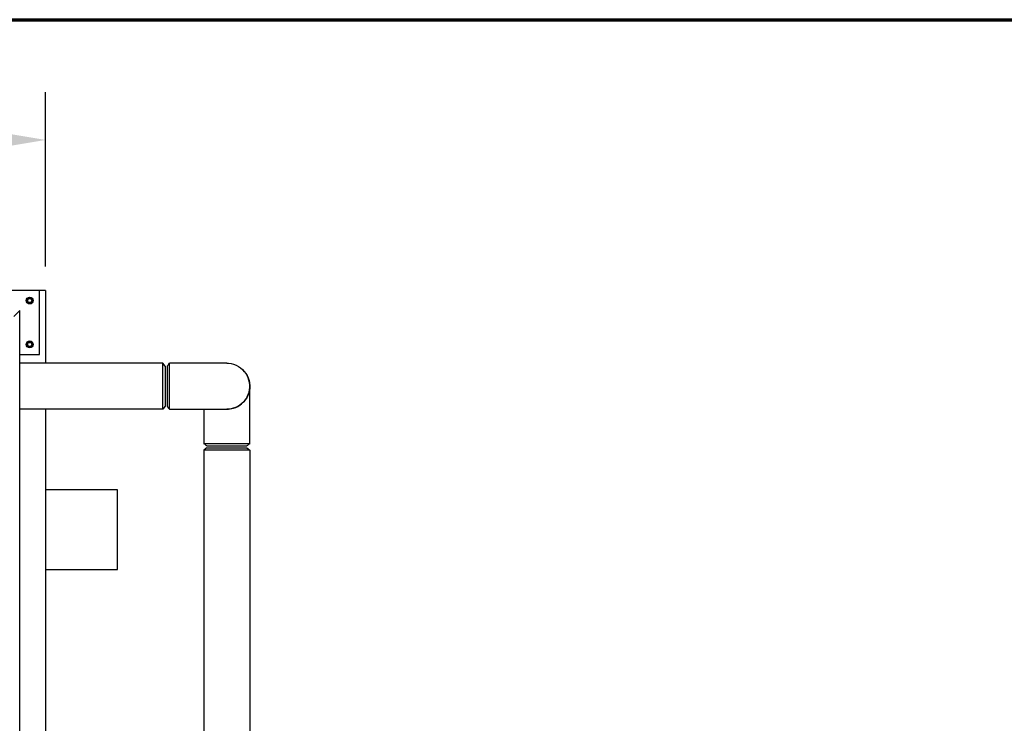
# Model space of a CAD drawing. Header units: inches. Extents: x 18 to 846, y -67 to 561.
# Tile 661 of 662: x 537 to 599, y 517 to 561. Entities that reach past the tile are written whole.
import ezdxf

# ---------------------------------------------------------------- set-up
doc = ezdxf.new("R2010")
doc.units = ezdxf.units.IN
doc.header["$LTSCALE"] = 24
doc.header["$MEASUREMENT"] = 0
for name, color, linetype, lineweight in [('Border (ANSI)', 7, 'Continuous', 70), ('Dimension (ANSI)', 7, 'Continuous', 25), ('Visible (ANSI)', 7, 'Continuous', 30)]:
    doc.layers.add(name, color=color, linetype=linetype, lineweight=lineweight)
doc.styles.add('Note Text (ANSI)', font='tahoma.ttf')
doc.dimstyles.new('SB Fraction-16 (ANSI)', dxfattribs={"dimscale": 24, "dimtxt": 0.125, "dimasz": 0.098425, "dimexe": 0.125, "dimexo": 0.0625, "dimgap": 0.031496, "dimtad": 0, "dimtih": 1, "dimtoh": 1, "dimdec": 4, "dimrnd": 1e-08, "dimzin": 0, "dimdsep": 46, "dimlunit": 5, "dimtxsty": 'Note Text (ANSI)', "dimcen": 0.09, "dimdle": 0.393701, "dimclrd": 256, "dimclre": 256, "dimclrt": 256, "dimadec": 0, "dimazin": 3, "dimtfac": 0.96, "dimtofl": 0, "dimtmove": 0, "dimatfit": 3, "dimfxl": 1, "dimfrac": 2, "dimtolj": 1, "dimtzin": 12, "dimlwd": -1, "dimlwe": -1, "dimarcsym": 0})

# ---------------------------------------------------------------- blocks, each defined once
blk = doc.blocks.new('Borders SUPERIOR BORDER')
at = {"layer": 'Border (ANSI)'}
blk.add_line((0.75, 23.375), (35.25, 23.375), dxfattribs=at)
blk = doc.blocks.new('*D17')
at = {"layer": 'Defpoints', "color": 0, "transparency": 16777216}
for p in [(538.678, 553.456), (331.678, 544.007), (538.678, 544.007)]:
    blk.add_point(p, dxfattribs=at)
at = {"layer": 'Dimension (ANSI)', "transparency": 16777216}
for p, q in [((331.678, 545.507), (331.678, 556.456)), ((538.678, 545.507), (538.678, 556.456)), ((334.041, 553.456), (422.777, 553.456)), ((536.316, 553.456), (430.677, 553.456))]:
    blk.add_line(p, q, dxfattribs=at)
for points in [[(334.041, 553.849), (334.041, 553.062), (331.678, 553.456)], [(536.316, 553.849), (536.316, 553.062), (538.678, 553.456)]]:
    blk.add_solid(points, dxfattribs=at)
at = {"layer": 'Dimension (ANSI)', "transparency": 16777216, "insert": (423.532, 555.018), "char_height": 3, "attachment_point": 1, "style": 'Note Text (ANSI)'}
blk.add_mtext('\\A1;207', dxfattribs=at)

msp = doc.modelspace()

# ---------------------------------------------------------------- linework, layer by layer
at = {"layer": 'Visible (ANSI)'}
for p, q in [((538.30343, 544.00673), (534.30343, 544.00673)), ((538.67843, 544.00673), (538.30343, 544.00673)), ((538.30343, 540.00673), (538.30343, 544.00673)), ((538.67843, 544.00673), (538.67843, 539.44423)), ((537.60043, 543.51683), (537.52243, 543.4718)), ((537.52243, 543.4718), (537.52243, 543.38173)), ((537.52243, 543.38173), (537.52243, 543.29166)), ((537.52243, 543.29166), (537.60043, 543.24663)), ((537.67843, 543.56186), (537.60043, 543.51683)), ((537.60043, 543.24663), (537.67843, 543.2016)), ((537.75643, 543.51683), (537.67843, 543.56186)), ((537.67843, 543.2016), (537.75643, 543.24663)), ((537.83443, 543.4718), (537.75643, 543.51683)), ((537.75643, 543.24663), (537.83443, 543.29166)), ((537.83443, 543.38173), (537.83443, 543.4718)), ((537.83443, 543.29166), (537.83443, 543.38173)), ((536.67843, 542.37466), (537.05343, 542.74966)), ((537.05343, 445.50673), (537.05343, 542.74966)), ((537.60043, 540.76683), (537.52243, 540.7218)), ((537.67843, 540.81186), (537.60043, 540.76683)), ((537.75643, 540.76683), (537.67843, 540.81186)), ((537.83443, 540.7218), (537.75643, 540.76683)), ((537.52243, 540.7218), (537.52243, 540.63173)), ((537.52243, 540.63173), (537.52243, 540.54166)), ((537.52243, 540.54166), (537.60043, 540.49663)), ((537.60043, 540.49663), (537.67843, 540.4516)), ((537.67843, 540.4516), (537.75643, 540.49663)), ((537.75643, 540.49663), (537.83443, 540.54166)), ((537.83443, 540.63173), (537.83443, 540.7218)), ((537.83443, 540.54166), (537.83443, 540.63173)), ((537.05343, 540.00673), (538.30343, 540.00673)), ((546.03406, 539.44423), (537.05343, 539.44423)), ((546.03406, 536.56923), (546.03406, 539.44423)), ((546.17793, 539.25673), (546.03406, 539.44423)), ((546.17793, 539.25673), (546.17793, 536.75673)), ((546.30293, 539.25919), (546.30293, 536.75425)), ((550.05022, 539.44673), (546.44532, 539.44673)), ((551.49293, 534.39912), (551.49293, 538.00403)), ((546.03406, 536.56923), (537.05343, 536.56923)), ((538.67843, 536.56923), (538.67843, 445.50673)), ((546.17793, 536.75673), (546.03406, 536.56923)), ((546.44532, 536.56673), (550.05022, 536.56673)), ((548.61293, 536.56673), (548.61293, 534.39912)), ((548.80293, 534.13173), (548.61543, 533.98786)), ((551.49043, 533.98786), (548.61543, 533.98786)), ((548.61543, 533.98786), (548.61543, 514.1606)), ((548.80047, 534.25673), (550.05293, 534.25673)), ((548.80293, 534.13173), (551.30293, 534.13173)), ((550.05293, 534.25673), (551.30541, 534.25673)), ((551.30293, 534.13173), (551.49043, 533.98786)), ((551.49043, 533.98786), (551.49043, 514.1606)), ((543.17843, 531.50673), (538.67843, 531.50673)), ((543.17843, 526.50673), (543.17843, 531.50673)), ((538.67843, 526.50673), (543.17843, 526.50673))]:
    msp.add_line(p, q, dxfattribs=at)
for centre, radius in [((537.67843, 543.38173), 0.216), ((537.67843, 543.38173), 0.1248), ((537.67843, 540.63173), 0.216), ((537.67843, 540.63173), 0.1248)]:
    msp.add_circle(centre, radius, dxfattribs=at)
for centre, start, end in [((537.67843, 543.38173), 120, 180), ((537.67843, 543.38173), 180, 240), ((537.67843, 543.38173), 60, 120), ((537.67843, 543.38173), 240, 300), ((537.67843, 543.38173), 0, 60), ((537.67843, 543.38173), 300, 0), ((537.67843, 540.63173), 120, 180), ((537.67843, 540.63173), 60, 120), ((537.67843, 540.63173), 0, 60), ((537.67843, 540.63173), 180, 240), ((537.67843, 540.63173), 240, 300), ((537.67843, 540.63173), 300, 0)]:
    msp.add_arc(centre, 0.156, start, end, dxfattribs=at)
for points in [[(546.30293, 539.25923), (546.35039, 539.32173), (546.39785, 539.38423), (546.44532, 539.44673)], [(546.44532, 536.56673), (546.39785, 536.62923), (546.35039, 536.69173), (546.30293, 536.75423)], [(549.9407, 536.56675), (549.97803, 536.56382), (550.01548, 536.56234), (550.05293, 536.56234)], [(548.80043, 534.25673), (548.73793, 534.30419), (548.67543, 534.35166), (548.61293, 534.39912)], [(551.49293, 534.39912), (551.43043, 534.35166), (551.36793, 534.30419), (551.30543, 534.25673)]]:
    msp.add_open_spline(points, degree=3, dxfattribs=at)
for points, knots in [([(546.44532, 536.56675), (546.44532, 536.56683), (546.44532, 536.60208), (546.44531, 536.74931), (546.44531, 536.87269), (546.44531, 537.18397), (546.44531, 537.37147), (546.4453, 537.77897), (546.4453, 537.99925), (546.4453, 538.42568), (546.44531, 538.63157), (546.44531, 538.99049), (546.44531, 539.14276), (546.44531, 539.36096), (546.44532, 539.4268), (546.44532, 539.44542), (546.44532, 539.44671), (546.44532, 539.44668)], [-1.57267431, -1.57267431, -1.57267431, -1.57267431, -1.1908901, -1.1908901, -0.74775686, -0.74775686, -0.30609723, -0.30609723, 0.1436733, 0.1436733, 0.59274122, 0.59274122, 1.04590561, 1.04590561, 1.49882494, 1.49882494, 1.57267431, 1.57267431, 1.57267431, 1.57267431]), ([(550.05023, 539.44668), (550.08567, 539.44671), (550.12112, 539.44542), (550.37325, 539.4268), (550.58611, 539.36096), (550.96193, 539.14276), (551.12461, 538.99049), (551.36604, 538.63157), (551.44538, 538.42568), (551.50701, 537.99925), (551.4891, 537.77897), (551.36046, 537.37147), (551.25151, 537.18397), (550.96326, 536.87269), (550.78392, 536.74931), (550.41661, 536.60208), (550.23347, 536.56683), (550.05022, 536.56675)], [-1.57267427, -1.57267427, -1.57267427, -1.57267427, -1.49882494, -1.49882494, -1.04590561, -1.04590561, -0.59274122, -0.59274122, -0.1436733, -0.1436733, 0.30609723, 0.30609723, 0.74775686, 0.74775686, 1.1908901, 1.1908901, 1.57267427, 1.57267427, 1.57267427, 1.57267427]), ([(550.05293, 536.56234), (550.19666, 536.56234), (550.34036, 536.58407), (550.66156, 536.68339), (550.83376, 536.77763), (551.12628, 537.02445), (551.24702, 537.17631), (551.42808, 537.52919), (551.48219, 537.73316), (551.50069, 538.14386), (551.46562, 538.35035), (551.31707, 538.72096), (551.20761, 538.88647), (551.07009, 539.02389)], [-3.14159265, -3.14159265, -3.14159265, -3.14159265, -2.84306953, -2.84306953, -2.44315297, -2.44315297, -2.04730492, -2.04730492, -1.61773044, -1.61773044, -1.1908901, -1.1908901, -0.78539816, -0.78539816, -0.78539816, -0.78539816]), ([(550.05293, 534.39905), (549.91972, 534.39905), (549.78653, 534.39905), (549.4475, 534.39907), (549.25079, 534.39908), (548.92574, 534.3991), (548.79754, 534.39911), (548.64818, 534.39912), (548.6131, 534.39912), (548.61298, 534.39912)], [-3.14159265, -3.14159265, -3.14159265, -3.14159265, -2.86492266, -2.86492266, -2.40917784, -2.40917784, -1.95396487, -1.95396487, -1.57267427, -1.57267427, -1.57267427, -1.57267427]), ([(551.49291, 534.39912), (551.49292, 534.39912), (551.49244, 534.39912), (551.48219, 534.39912), (551.42808, 534.39912), (551.24702, 534.39911), (551.12628, 534.3991), (550.83376, 534.39908), (550.66156, 534.39907), (550.34036, 534.39905), (550.19666, 534.39905), (550.05293, 534.39905)], [1.57267427, 1.57267427, 1.57267427, 1.57267427, 1.61773044, 1.61773044, 2.04730492, 2.04730492, 2.44315297, 2.44315297, 2.84306953, 2.84306953, 3.14159265, 3.14159265, 3.14159265, 3.14159265])]:
    msp.add_open_spline(points, degree=3, knots=knots, dxfattribs=at)

# ---------------------------------------------------------------- block references
at = {"xscale": 24, "yscale": 24, "zscale": 24}
msp.add_blockref('Borders SUPERIOR BORDER', (0, 0), dxfattribs=at)

# ---------------------------------------------------------------- dimensions: what is measured, and where the dimension line sits
at = {"layer": 'Dimension (ANSI)'}
dim = msp.add_linear_dim(base=(538.67843, 553.45555), p1=(331.67843, 544.00673), p2=(538.67843, 544.00673), dimstyle='SB Fraction-16 (ANSI)', override={"dimgap": 0.031496, "dimtih": 0, "dimtoh": 0, "dimdec": 4, "dimtol": 0, "dimlim": 0, "dimtp": 0, "dimtm": 0, "dimtdec": 2, "dimatfit": 1}, dxfattribs=at)
dim.commit()
dim.dimension.update_dxf_attribs({"geometry": '*D17', "text_midpoint": (426.72685, 553.45555), "dimtype": 160})

doc.saveas('drawing.dxf')
